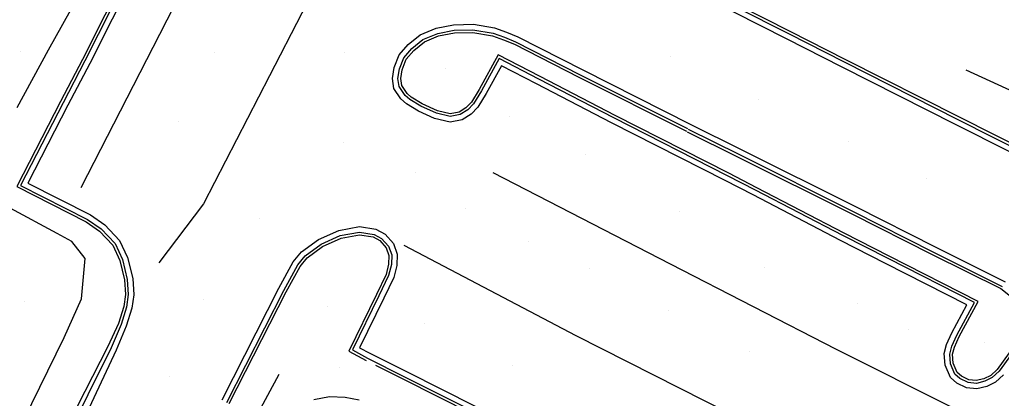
# Model space of a CAD drawing. Extents: x 1497074 to 1501343, y 481943 to 486114.
# Drawn here: x 1498564.5 to 1498743.8, y 483469.9 to 483539 of the extents above; entities that cross this region are included whole.
import ezdxf

# ---------------------------------------------------------------- set-up
doc = ezdxf.new("R2010")
doc.units = 0
doc.layers.add('PH Exist DTM Breakline', color=7, linetype='Continuous')
doc.layers.add('PH Exist DTM Point', color=7, linetype='Continuous')

msp = doc.modelspace()

# ---------------------------------------------------------------- linework, layer by layer
at = {"layer": 'PH Exist DTM Breakline'}
for points in [[(1498575.79, 483508.38), (1498590.14, 483536.35), (1498607.34, 483569.92), (1498613.2, 483581.64), (1498625.09, 483605.46), (1498629.25, 483613.94), (1498639.24, 483633.11), (1498661.01, 483677.55)], [(1498686.22, 483671.89), (1498675.91, 483652.92), (1498661.26, 483627.54), (1498647.63, 483602.62), (1498635.68, 483579.03), (1498621.96, 483551.69), (1498610.16, 483528.73), (1498598.1, 483505.42), (1498589.98, 483494.6)], [(1498564.11, 483523), (1498569.84, 483533.5), (1498579.15, 483550.21), (1498590.04, 483570.7), (1498599.42, 483589.37), (1498609.22, 483609.55), (1498619.45, 483628.4), (1498626.57, 483644.33), (1498634.41, 483659.97)], [(1498754.92, 483510.05), (1498735.49, 483519.84), (1498714.77, 483530.35), (1498704.57, 483535.52), (1498685.61, 483545.16), (1498665.65, 483555.3), (1498657.32, 483559.52), (1498655.74, 483561.06), (1498654.3, 483563.96), (1498653.49, 483567), (1498653.35, 483569.83), (1498654.15, 483572.37), (1498655.61, 483575.06), (1498657.8, 483577.88), (1498660.52, 483579.55), (1498663.93, 483579.93), (1498667.77, 483579.17), (1498670.71, 483577.85), (1498672.67, 483577.06), (1498675.54, 483575.58), (1498683.59, 483591.16), (1498699.13, 483621.6), (1498712.53, 483647.87), (1498715.08, 483653.15)], [(1498755.37, 483510.94), (1498735.94, 483520.73), (1498715.22, 483531.24), (1498705.02, 483536.41), (1498686.06, 483546.05), (1498666.13, 483556.22), (1498657.89, 483560.51), (1498656.66, 483561.87), (1498655.24, 483564.32), (1498654.48, 483567.15), (1498654.36, 483569.7), (1498655.07, 483571.98), (1498656.45, 483574.51), (1498658.48, 483577.12), (1498660.85, 483578.58), (1498663.89, 483578.92), (1498667.46, 483578.21), (1498670.32, 483576.93), (1498672.25, 483576.15), (1498675.97, 483574.23), (1498684.48, 483590.71), (1498700.02, 483621.15), (1498713.43, 483647.42), (1498715.98, 483652.72)], [(1498588.22, 483555.92), (1498576, 483531.72), (1498572.02, 483524.07), (1498564.03, 483508.53), (1498576.69, 483502.11), (1498579.11, 483500.42), (1498581.54, 483497.86), (1498582.82, 483495.07), (1498583.71, 483491.53), (1498583.87, 483488.84), (1498583.56, 483486.66), (1498582.61, 483483.55), (1498580.67, 483479.37), (1498572.24, 483462.93), (1498567.06, 483452.11), (1498565.35, 483449.25), (1498563.87, 483447.29)], [(1498589.56, 483555.24), (1498577.34, 483531.03), (1498573.36, 483523.38), (1498566.05, 483509.18), (1498577.47, 483503.4), (1498580.09, 483501.56), (1498582.79, 483498.71), (1498584.24, 483495.57), (1498585.2, 483491.76), (1498585.38, 483488.78), (1498585.03, 483486.33), (1498584.02, 483483.04), (1498582.16, 483478.69), (1498574.01, 483461.3), (1498568.62, 483449.99), (1498566.72, 483446.84), (1498565.69, 483445.66), (1498563.87, 483443.65)], [(1498588.67, 483555.69), (1498576.45, 483531.49), (1498572.47, 483523.84), (1498564.7, 483508.74), (1498576.95, 483502.54), (1498579.44, 483500.8), (1498581.96, 483498.14), (1498583.3, 483495.24), (1498584.21, 483491.61), (1498584.37, 483488.82), (1498584.05, 483486.55), (1498583.08, 483483.38), (1498581.25, 483479.1), (1498572.71, 483461.94), (1498567.31, 483451), (1498565.65, 483448.33), (1498564.44, 483446.71)], [(1498755.6, 483511.39), (1498736.17, 483521.18), (1498715.45, 483531.68), (1498705.25, 483536.86), (1498686.29, 483546.49)], [(1498737.37, 483529.86), (1498747.6, 483525.18), (1498752.25, 483523.62), (1498755.11, 483526.75), (1498761.46, 483539.26), (1498763.92, 483542.26), (1498768, 483541.73), (1498773.04, 483540.45), (1498776.21, 483542.97)], [(1498744.21, 483474.18), (1498742.75, 483472.84), (1498741.17, 483472.06), (1498739.34, 483471.6), (1498737.47, 483471.82), (1498735.7, 483472.66), (1498734.54, 483473.7), (1498733.57, 483475.93), (1498733.42, 483478.06), (1498733.83, 483479.71), (1498734.78, 483481.85), (1498737.54, 483486.94), (1498722.7, 483494.52), (1498714.45, 483498.7), (1498698.5, 483507.01), (1498693.39, 483509.62), (1498672.62, 483520.19), (1498658.92, 483527.28), (1498652.53, 483530.6), (1498649.77, 483525.53), (1498648.24, 483523.05), (1498647.01, 483521.76), (1498645.37, 483520.72), (1498643.15, 483520.31), (1498640.34, 483520.96), (1498637.37, 483522.32), (1498635.18, 483523.64), (1498634.17, 483524.53), (1498632.91, 483526.46), (1498632.63, 483528.27), (1498632.92, 483530.26), (1498633.86, 483532.56), (1498635.48, 483534.48), (1498637.69, 483536.23), (1498640.6, 483537.46), (1498643.78, 483538.08), (1498647.41, 483538.15), (1498651.27, 483537.52), (1498653.46, 483536.73), (1498655.55, 483535.89), (1498667.39, 483529.86), (1498687.11, 483519.89)], [(1498745.67, 483477.95), (1498743.45, 483474.84), (1498742.18, 483473.67), (1498740.82, 483473), (1498739.27, 483472.61), (1498737.75, 483472.79), (1498736.26, 483473.5), (1498735.37, 483474.3), (1498734.56, 483476.17), (1498734.43, 483477.97), (1498734.78, 483479.39), (1498735.68, 483481.41), (1498738.91, 483487.36), (1498723.15, 483495.41), (1498714.91, 483499.59), (1498698.95, 483507.9), (1498693.85, 483510.51), (1498673.07, 483521.08), (1498659.38, 483528.17), (1498652.12, 483531.94), (1498648.91, 483526.03), (1498647.44, 483523.66), (1498646.37, 483522.54), (1498645, 483521.67), (1498643.18, 483521.33), (1498640.67, 483521.91), (1498637.84, 483523.21), (1498635.78, 483524.45), (1498634.93, 483525.19), (1498633.86, 483526.82), (1498633.64, 483528.28), (1498633.89, 483530), (1498634.73, 483532.04), (1498636.18, 483533.76), (1498638.2, 483535.36), (1498640.89, 483536.5), (1498643.88, 483537.08), (1498647.34, 483537.15), (1498651.01, 483536.55), (1498653.1, 483535.8), (1498655.13, 483534.98), (1498666.93, 483528.93), (1498686.53, 483519.13)], [(1498745.24, 483478.22), (1498743.07, 483475.17), (1498741.9, 483474.09), (1498740.65, 483473.47), (1498739.24, 483473.12), (1498737.89, 483473.28), (1498736.54, 483473.92), (1498735.79, 483474.59), (1498735.05, 483476.29), (1498734.93, 483477.93), (1498735.26, 483479.23), (1498736.13, 483481.19), (1498739.6, 483487.57), (1498723.38, 483495.86), (1498715.14, 483500.03), (1498699.18, 483508.34), (1498694.07, 483510.96), (1498673.3, 483521.52), (1498659.61, 483528.61), (1498651.92, 483532.61), (1498648.48, 483526.28), (1498647.05, 483523.97), (1498646.05, 483522.93), (1498644.81, 483522.14), (1498643.19, 483521.84), (1498640.83, 483522.39), (1498638.07, 483523.65), (1498636.07, 483524.86), (1498635.32, 483525.52), (1498634.34, 483527.01), (1498634.14, 483528.28), (1498634.38, 483529.86), (1498635.16, 483531.77), (1498636.53, 483533.4), (1498638.46, 483534.93), (1498641.04, 483536.02), (1498643.94, 483536.58), (1498647.3, 483536.64), (1498650.89, 483536.07), (1498652.93, 483535.33), (1498654.92, 483534.52), (1498666.7, 483528.49), (1498686.31, 483518.68)], [(1498686.66, 483519), (1498695.88, 483514.43), (1498716.76, 483503.99), (1498731.44, 483496.58), (1498743.99, 483490.33)], [(1498687.11, 483519.89), (1498696.33, 483515.33), (1498717.21, 483504.89), (1498731.89, 483497.47), (1498744.52, 483491.18)], [(1498686.44, 483518.55), (1498695.66, 483513.98), (1498716.53, 483503.55), (1498731.21, 483496.13), (1498743.72, 483489.91), (1498745.81, 483488.31)], [(1498650.99, 483511.1), (1498683.33, 483494.42), (1498713.69, 483478.84), (1498735.13, 483468.11)], [(1498562.3, 483459.86), (1498572.65, 483480.99), (1498575.82, 483488.05), (1498576.53, 483495.41), (1498574.05, 483498.51), (1498571.38, 483499.97), (1498562.83, 483504.6)], [(1498601.51, 483469.63), (1498611.91, 483490.01), (1498614.52, 483494.81), (1498616.02, 483496.65), (1498619.12, 483498.9), (1498622.81, 483500.55), (1498626.6, 483501.25), (1498629.62, 483500.78), (1498631.29, 483499.86), (1498632.8, 483498.17), (1498633.51, 483496.22), (1498633.42, 483494.16), (1498632.88, 483491.97), (1498631.05, 483488.17), (1498626.64, 483479.14), (1498628.52, 483478.12), (1498635.19, 483474.79), (1498654.14, 483465.25)], [(1498602.39, 483469.16), (1498612.79, 483489.55), (1498615.35, 483494.25), (1498616.71, 483495.91), (1498619.63, 483498.03), (1498623.11, 483499.59), (1498626.62, 483500.23), (1498629.29, 483499.82), (1498630.65, 483499.07), (1498631.93, 483497.65), (1498632.5, 483496.06), (1498632.43, 483494.3), (1498631.93, 483492.31), (1498630.15, 483488.61), (1498625.32, 483478.72), (1498628.05, 483477.23), (1498634.74, 483473.89), (1498653.69, 483464.36)], [(1498602.83, 483468.93), (1498613.23, 483489.31), (1498615.76, 483493.97), (1498617.06, 483495.54), (1498619.88, 483497.59), (1498623.26, 483499.11), (1498626.63, 483499.73), (1498629.13, 483499.34), (1498630.34, 483498.67), (1498631.49, 483497.39), (1498631.99, 483495.98), (1498631.93, 483494.37), (1498631.46, 483492.48), (1498629.7, 483488.82), (1498624.66, 483478.51), (1498627.82, 483476.79), (1498627.83, 483476.78)], [(1498634.72, 483497.87), (1498666.13, 483481.36), (1498708.54, 483459.87), (1498729.2, 483450.27), (1498739.76, 483445.56)], [(1498629.52, 483475.94), (1498634.52, 483473.45), (1498653.46, 483463.91), (1498677.25, 483451.83), (1498684.64, 483448), (1498699.28, 483440.45), (1498717.2, 483431.3), (1498723.32, 483428.09), (1498728.54, 483425.44), (1498734.66, 483437.11), (1498737.21, 483441.79), (1498738.53, 483443.26), (1498740.07, 483444.03), (1498742.03, 483443.89), (1498743.58, 483443.27), (1498744.99, 483441.88)], [(1498611.9, 483474.23), (1498607.75, 483466.59), (1498601.19, 483453.93), (1498598.12, 483446.82), (1498597.83, 483443.57), (1498598.72, 483439.43), (1498600.23, 483436.66), (1498603.77, 483433.19), (1498610.25, 483428.53), (1498613.47, 483426.07), (1498621.31, 483419.46), (1498625.3, 483417.19), (1498628.64, 483415.64)], [(1498626.56, 483469.53), (1498623.97, 483470.02), (1498621.15, 483470.17), (1498618.28, 483469.65)]]:
    msp.add_lwpolyline(points, dxfattribs=at)
at = {"layer": 'PH Exist DTM Point'}
for p, q in [((1498564.64, 483533.11), (1498564.64, 483533.11)), ((1498600.05, 483533.08), (1498600.05, 483533.08)), ((1498623.85, 483533.05), (1498623.85, 483533.05)), ((1498683.34, 483532.32), (1498683.34, 483532.32)), ((1498642.41, 483530.09), (1498642.41, 483530.09)), ((1498699.4, 483524.46), (1498699.4, 483524.46)), ((1498653.97, 483521.4), (1498653.97, 483521.4)), ((1498593.49, 483520.46), (1498593.49, 483520.46)), ((1498623.77, 483516.6), (1498623.77, 483516.6)), ((1498715.88, 483516.77), (1498715.88, 483516.77)), ((1498667.86, 483514.32), (1498667.86, 483514.32)), ((1498636.9, 483511.06), (1498636.9, 483511.06)), ((1498730.09, 483509.96), (1498730.09, 483509.96)), ((1498646.06, 483504.45), (1498646.06, 483504.45)), ((1498685.02, 483504.07), (1498685.02, 483504.07)), ((1498608.42, 483502.69), (1498608.42, 483502.69)), ((1498657.48, 483498.59), (1498657.48, 483498.59)), ((1498668.64, 483493.64), (1498668.64, 483493.64)), ((1498700.63, 483493.7), (1498700.63, 483493.7)), ((1498565.36, 483487.56), (1498565.36, 483487.56)), ((1498598.04, 483487.89), (1498598.04, 483487.89)), ((1498620.77, 483486.68), (1498620.77, 483486.68)), ((1498717.53, 483487.19), (1498717.53, 483487.19)), ((1498683.11, 483485.94), (1498683.11, 483485.94)), ((1498638.48, 483483.63), (1498638.48, 483483.63)), ((1498726.87, 483482.5), (1498726.87, 483482.5)), ((1498740.73, 483480.07), (1498740.73, 483480.07)), ((1498697.81, 483478.51), (1498697.81, 483478.51)), ((1498654.62, 483475.89), (1498654.62, 483475.89)), ((1498622.95, 483475.59), (1498622.95, 483475.59)), ((1498591.96, 483473.95), (1498591.96, 483473.95))]:
    msp.add_line(p, q, dxfattribs=at)

doc.saveas('drawing.dxf')
